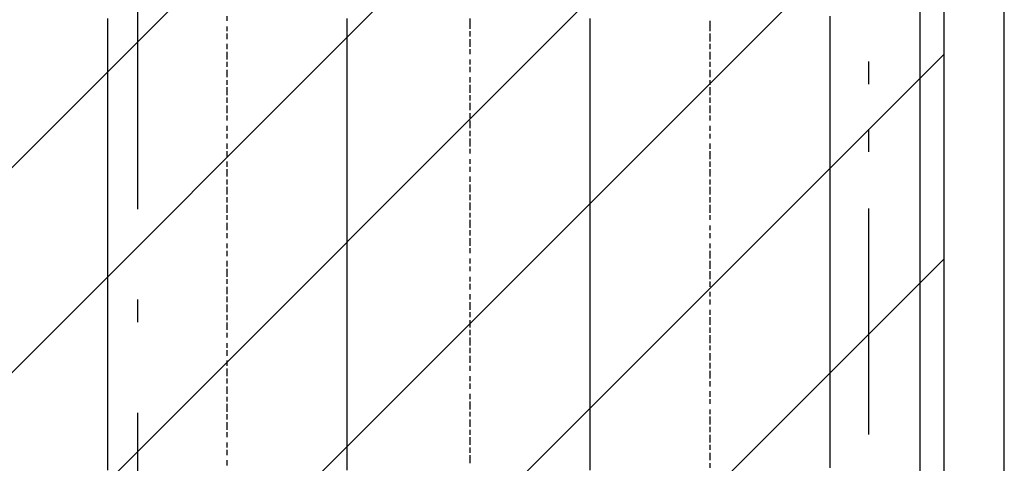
# Model space of a CAD drawing. Extents: x 997 to 109698, y 921 to 94021.
# Tile 637 of 656: x 35290 to 36923, y 49287 to 50023. Entities that reach past the tile are written whole.
import ezdxf

# ---------------------------------------------------------------- set-up
doc = ezdxf.new("R2010")
doc.units = 0
doc.header["$MEASUREMENT"] = 0
for name, color, linetype in [('12', 7, 'CONTINUOUS'), ('28', 7, 'CONTINUOUS'), ('40', 7, 'CONTINUOUS')]:
    doc.layers.add(name, color=color, linetype=linetype)

msp = doc.modelspace()

# ---------------------------------------------------------------- linework, layer by layer
at = {"layer": '12', "color": 5}
for p, q in [((35435.630503, 50015.563401), (35435.630503, 50024.563401)), ((35832.630503, 50015.563401), (35832.630503, 50024.563401)), ((36235.630503, 50011.563401), (36235.630503, 50024.563401)), ((36633.630503, 50020.563401), (36633.630503, 50028.563401)), ((35435.630503, 50007.563401), (35435.630503, 50015.563401)), ((35435.630503, 49994.563401), (35435.630503, 50007.563401)), ((35832.630503, 50007.563401), (35832.630503, 50015.563401)), ((35832.630503, 49994.563401), (35832.630503, 50007.563401)), ((36235.630503, 50003.563401), (36235.630503, 50011.563401)), ((36633.630503, 50007.563401), (36633.630503, 50020.563401)), ((36633.630503, 49999.563401), (36633.630503, 50007.563401)), ((35435.630503, 49986.563401), (35435.630503, 49994.563401)), ((35832.630503, 49986.563401), (35832.630503, 49994.563401)), ((36235.630503, 49994.563401), (36235.630503, 50003.563401)), ((36235.630503, 49982.563401), (36235.630503, 49994.563401)), ((36633.630503, 49990.563401), (36633.630503, 49999.563401)), ((36633.630503, 49977.563401), (36633.630503, 49990.563401)), ((35435.630503, 49977.563401), (35435.630503, 49986.563401)), ((35435.630503, 49965.563401), (35435.630503, 49977.563401)), ((35832.630503, 49977.563401), (35832.630503, 49986.563401)), ((35832.630503, 49965.563401), (35832.630503, 49977.563401)), ((36235.630503, 49973.563401), (36235.630503, 49982.563401)), ((36633.630503, 49969.563401), (36633.630503, 49977.563401)), ((35435.630503, 49956.563401), (35435.630503, 49965.563401)), ((35832.630503, 49956.563401), (35832.630503, 49965.563401)), ((36235.630503, 49965.563401), (36235.630503, 49973.563401)), ((36235.630503, 49952.563401), (36235.630503, 49965.563401)), ((36633.630503, 49956.563401), (36633.630503, 49969.563401)), ((35435.630503, 49948.563401), (35435.630503, 49956.563401)), ((35435.630503, 49935.563401), (35435.630503, 49948.563401)), ((35832.630503, 49948.563401), (35832.630503, 49956.563401)), ((35832.630503, 49935.563401), (35832.630503, 49948.563401)), ((36235.630503, 49944.563401), (36235.630503, 49952.563401)), ((36235.630503, 49935.563401), (36235.630503, 49944.563401)), ((36633.630503, 49948.563401), (36633.630503, 49956.563401)), ((36633.630503, 49939.563401), (36633.630503, 49948.563401)), ((35435.630503, 49927.563401), (35435.630503, 49935.563401)), ((35435.630503, 49914.563401), (35435.630503, 49927.563401)), ((35832.630503, 49927.563401), (35832.630503, 49935.563401)), ((35832.630503, 49914.563401), (35832.630503, 49927.563401)), ((36235.630503, 49922.563401), (36235.630503, 49935.563401)), ((36633.630503, 49927.563401), (36633.630503, 49939.563401)), ((36633.630503, 49918.563401), (36633.630503, 49927.563401)), ((35435.630503, 49905.563401), (35435.630503, 49914.563401)), ((35832.630503, 49905.563401), (35832.630503, 49914.563401)), ((36235.630503, 49914.563401), (36235.630503, 49922.563401)), ((36235.630503, 49901.563401), (36235.630503, 49914.563401)), ((36633.630503, 49910.563401), (36633.630503, 49918.563401)), ((36633.630503, 49897.563401), (36633.630503, 49910.563401)), ((35435.630503, 49897.563401), (35435.630503, 49905.563401)), ((35435.630503, 49884.563401), (35435.630503, 49897.563401)), ((35832.630503, 49897.563401), (35832.630503, 49905.563401)), ((35832.630503, 49884.563401), (35832.630503, 49897.563401)), ((36235.630503, 49893.563401), (36235.630503, 49901.563401)), ((36235.630503, 49884.563401), (36235.630503, 49893.563401)), ((36633.630503, 49888.563401), (36633.630503, 49897.563401)), ((35435.630503, 49876.563401), (35435.630503, 49884.563401)), ((35435.630503, 49867.563401), (35435.630503, 49876.563401)), ((35832.630503, 49876.563401), (35832.630503, 49884.563401)), ((35832.630503, 49867.563401), (35832.630503, 49876.563401)), ((36235.630503, 49872.563401), (36235.630503, 49884.563401)), ((36633.630503, 49880.563401), (36633.630503, 49888.563401)), ((36633.630503, 49867.563401), (36633.630503, 49880.563401)), ((35435.630503, 49855.563401), (35435.630503, 49867.563401)), ((35832.630503, 49855.563401), (35832.630503, 49867.563401)), ((36235.630503, 49863.563401), (36235.630503, 49872.563401)), ((36235.630503, 49855.563401), (36235.630503, 49863.563401)), ((36633.630503, 49859.563401), (36633.630503, 49867.563401)), ((36633.630503, 49846.563401), (36633.630503, 49859.563401)), ((35435.630503, 49846.563401), (35435.630503, 49855.563401)), ((35435.630503, 49838.563401), (35435.630503, 49846.563401)), ((35832.630503, 49846.563401), (35832.630503, 49855.563401)), ((35832.630503, 49838.563401), (35832.630503, 49846.563401)), ((36235.630503, 49842.563401), (36235.630503, 49855.563401)), ((36633.630503, 49838.563401), (36633.630503, 49846.563401)), ((35435.630503, 49825.563401), (35435.630503, 49838.563401)), ((35832.630503, 49825.563401), (35832.630503, 49838.563401)), ((36235.630503, 49833.563401), (36235.630503, 49842.563401)), ((36235.630503, 49825.563401), (36235.630503, 49833.563401)), ((36633.630503, 49829.563401), (36633.630503, 49838.563401)), ((36633.630503, 49817.563401), (36633.630503, 49829.563401)), ((35435.630503, 49817.563401), (35435.630503, 49825.563401)), ((35435.630503, 49804.563401), (35435.630503, 49817.563401)), ((35832.630503, 49817.563401), (35832.630503, 49825.563401)), ((35832.630503, 49804.563401), (35832.630503, 49817.563401)), ((36235.630503, 49812.563401), (36235.630503, 49825.563401)), ((36235.630503, 49804.563401), (36235.630503, 49812.563401)), ((36633.630503, 49808.563401), (36633.630503, 49817.563401)), ((35435.630503, 49795.563401), (35435.630503, 49804.563401)), ((35435.630503, 49787.563401), (35435.630503, 49795.563401)), ((35832.630503, 49795.563401), (35832.630503, 49804.563401)), ((35832.630503, 49787.563401), (35832.630503, 49795.563401)), ((36235.630503, 49795.563401), (36235.630503, 49804.563401)), ((36235.630503, 49787.563401), (36235.630503, 49795.563401)), ((36633.630503, 49800.563401), (36633.630503, 49808.563401)), ((36633.630503, 49787.563401), (36633.630503, 49800.563401)), ((35435.630503, 49774.563401), (35435.630503, 49787.563401)), ((35832.630503, 49774.563401), (35832.630503, 49787.563401)), ((36235.630503, 49774.563401), (36235.630503, 49787.563401)), ((36633.630503, 49778.563401), (36633.630503, 49787.563401)), ((36633.630503, 49770.563401), (36633.630503, 49778.563401)), ((35435.630503, 49766.563401), (35435.630503, 49774.563401)), ((35435.630503, 49757.563401), (35435.630503, 49766.563401)), ((35832.630503, 49766.563401), (35832.630503, 49774.563401)), ((35832.630503, 49757.563401), (35832.630503, 49766.563401)), ((36235.630503, 49766.563401), (36235.630503, 49774.563401)), ((36235.630503, 49757.563401), (36235.630503, 49766.563401)), ((36633.630503, 49757.563401), (36633.630503, 49770.563401)), ((35435.630503, 49745.563401), (35435.630503, 49757.563401)), ((35435.630503, 49736.563401), (35435.630503, 49745.563401)), ((35832.630503, 49745.563401), (35832.630503, 49757.563401)), ((35832.630503, 49736.563401), (35832.630503, 49745.563401)), ((36235.630503, 49745.563401), (36235.630503, 49757.563401)), ((36235.630503, 49736.563401), (36235.630503, 49745.563401)), ((36633.630503, 49749.563401), (36633.630503, 49757.563401)), ((36633.630503, 49740.563401), (36633.630503, 49749.563401)), ((35435.630503, 49728.563401), (35435.630503, 49736.563401)), ((35832.630503, 49728.563401), (35832.630503, 49736.563401)), ((36235.630503, 49728.563401), (36235.630503, 49736.563401)), ((36633.630503, 49728.563401), (36633.630503, 49740.563401)), ((35435.630503, 49715.563401), (35435.630503, 49728.563401)), ((35435.630503, 49706.563401), (35435.630503, 49715.563401)), ((35832.630503, 49715.563401), (35832.630503, 49728.563401)), ((35832.630503, 49706.563401), (35832.630503, 49715.563401)), ((36235.630503, 49715.563401), (36235.630503, 49728.563401)), ((36235.630503, 49706.563401), (36235.630503, 49715.563401)), ((36633.630503, 49719.563401), (36633.630503, 49728.563401)), ((36633.630503, 49706.563401), (36633.630503, 49719.563401)), ((35435.630503, 49694.563401), (35435.630503, 49706.563401)), ((35832.630503, 49694.563401), (35832.630503, 49706.563401)), ((36235.630503, 49694.563401), (36235.630503, 49706.563401)), ((36633.630503, 49698.563401), (36633.630503, 49706.563401)), ((36633.630503, 49690.563401), (36633.630503, 49698.563401)), ((35435.630503, 49685.563401), (35435.630503, 49694.563401)), ((35435.630503, 49677.563401), (35435.630503, 49685.563401)), ((35832.630503, 49685.563401), (35832.630503, 49694.563401)), ((35832.630503, 49677.563401), (35832.630503, 49685.563401)), ((36235.630503, 49685.563401), (36235.630503, 49694.563401)), ((36235.630503, 49677.563401), (36235.630503, 49685.563401)), ((36633.630503, 49677.563401), (36633.630503, 49690.563401)), ((35435.630503, 49664.563401), (35435.630503, 49677.563401)), ((35435.630503, 49656.563401), (35435.630503, 49664.563401)), ((35832.630503, 49664.563401), (35832.630503, 49677.563401)), ((35832.630503, 49656.563401), (35832.630503, 49664.563401)), ((36235.630503, 49664.563401), (36235.630503, 49677.563401)), ((36235.630503, 49656.563401), (36235.630503, 49664.563401)), ((36633.630503, 49668.563401), (36633.630503, 49677.563401)), ((36633.630503, 49660.563401), (36633.630503, 49668.563401)), ((35435.630503, 49647.563401), (35435.630503, 49656.563401)), ((35435.630503, 49635.563401), (35435.630503, 49647.563401)), ((35832.630503, 49647.563401), (35832.630503, 49656.563401)), ((35832.630503, 49635.563401), (35832.630503, 49647.563401)), ((36235.630503, 49647.563401), (36235.630503, 49656.563401)), ((36235.630503, 49635.563401), (36235.630503, 49647.563401)), ((36633.630503, 49647.563401), (36633.630503, 49660.563401)), ((36633.630503, 49639.563401), (36633.630503, 49647.563401)), ((35435.630503, 49626.563401), (35435.630503, 49635.563401)), ((35832.630503, 49626.563401), (35832.630503, 49635.563401)), ((36235.630503, 49626.563401), (36235.630503, 49635.563401)), ((36633.630503, 49630.563401), (36633.630503, 49639.563401)), ((35435.630503, 49618.563401), (35435.630503, 49626.563401)), ((35435.630503, 49605.563401), (35435.630503, 49618.563401)), ((35832.630503, 49618.563401), (35832.630503, 49626.563401)), ((35832.630503, 49605.563401), (35832.630503, 49618.563401)), ((36235.630503, 49618.563401), (36235.630503, 49626.563401)), ((36235.630503, 49605.563401), (36235.630503, 49618.563401)), ((36633.630503, 49618.563401), (36633.630503, 49630.563401)), ((36633.630503, 49609.563401), (36633.630503, 49618.563401)), ((35435.630503, 49596.563401), (35435.630503, 49605.563401)), ((35832.630503, 49596.563401), (35832.630503, 49605.563401)), ((36235.630503, 49596.563401), (36235.630503, 49605.563401)), ((36633.630503, 49596.563401), (36633.630503, 49609.563401)), ((35435.630503, 49588.563401), (35435.630503, 49596.563401)), ((35435.630503, 49575.563401), (35435.630503, 49588.563401)), ((35832.630503, 49584.563401), (35832.630503, 49596.563401)), ((35832.630503, 49575.563401), (35832.630503, 49584.563401)), ((36235.630503, 49584.563401), (36235.630503, 49596.563401)), ((36235.630503, 49575.563401), (36235.630503, 49584.563401)), ((36633.630503, 49588.563401), (36633.630503, 49596.563401)), ((36633.630503, 49579.563401), (36633.630503, 49588.563401)), ((35435.630503, 49567.563401), (35435.630503, 49575.563401)), ((35435.630503, 49554.563401), (35435.630503, 49567.563401)), ((35832.630503, 49567.563401), (35832.630503, 49575.563401)), ((35832.630503, 49554.563401), (35832.630503, 49567.563401)), ((36235.630503, 49567.563401), (36235.630503, 49575.563401)), ((36235.630503, 49554.563401), (36235.630503, 49567.563401)), ((36633.630503, 49567.563401), (36633.630503, 49579.563401)), ((36633.630503, 49558.563401), (36633.630503, 49567.563401)), ((35435.630503, 49546.563401), (35435.630503, 49554.563401)), ((35832.630503, 49546.563401), (35832.630503, 49554.563401)), ((36235.630503, 49546.563401), (36235.630503, 49554.563401)), ((36633.630503, 49550.563401), (36633.630503, 49558.563401)), ((36633.630503, 49537.563401), (36633.630503, 49550.563401)), ((35435.630503, 49537.563401), (35435.630503, 49546.563401)), ((35435.630503, 49524.563401), (35435.630503, 49537.563401)), ((35832.630503, 49537.563401), (35832.630503, 49546.563401)), ((35832.630503, 49524.563401), (35832.630503, 49537.563401)), ((36235.630503, 49537.563401), (36235.630503, 49546.563401)), ((36235.630503, 49524.563401), (36235.630503, 49537.563401)), ((36633.630503, 49529.563401), (36633.630503, 49537.563401)), ((35435.630503, 49516.563401), (35435.630503, 49524.563401)), ((35435.630503, 49508.563401), (35435.630503, 49516.563401)), ((35832.630503, 49516.563401), (35832.630503, 49524.563401)), ((35832.630503, 49508.563401), (35832.630503, 49516.563401)), ((36235.630503, 49516.563401), (36235.630503, 49524.563401)), ((36235.630503, 49508.563401), (36235.630503, 49516.563401)), ((36633.630503, 49520.563401), (36633.630503, 49529.563401)), ((36633.630503, 49508.563401), (36633.630503, 49520.563401)), ((35435.630503, 49495.563401), (35435.630503, 49508.563401)), ((35832.630503, 49495.563401), (35832.630503, 49508.563401)), ((36235.630503, 49495.563401), (36235.630503, 49508.563401)), ((36633.630503, 49499.563401), (36633.630503, 49508.563401)), ((35435.630503, 49486.563401), (35435.630503, 49495.563401)), ((35435.630503, 49478.563401), (35435.630503, 49486.563401)), ((35832.630503, 49486.563401), (35832.630503, 49495.563401)), ((35832.630503, 49474.563401), (35832.630503, 49486.563401)), ((36235.630503, 49486.563401), (36235.630503, 49495.563401)), ((36235.630503, 49474.563401), (36235.630503, 49486.563401)), ((36633.630503, 49486.563401), (36633.630503, 49499.563401)), ((36633.630503, 49478.563401), (36633.630503, 49486.563401)), ((35435.630503, 49465.563401), (35435.630503, 49478.563401)), ((35832.630503, 49465.563401), (35832.630503, 49474.563401)), ((36235.630503, 49465.563401), (36235.630503, 49474.563401)), ((36633.630503, 49469.563401), (36633.630503, 49478.563401)), ((36633.630503, 49457.563401), (36633.630503, 49469.563401)), ((35435.630503, 49457.563401), (35435.630503, 49465.563401)), ((35435.630503, 49444.563401), (35435.630503, 49457.563401)), ((35832.630503, 49457.563401), (35832.630503, 49465.563401)), ((35832.630503, 49444.563401), (35832.630503, 49457.563401)), ((36235.630503, 49457.563401), (36235.630503, 49465.563401)), ((36235.630503, 49444.563401), (36235.630503, 49457.563401)), ((36633.630503, 49448.563401), (36633.630503, 49457.563401)), ((35435.630503, 49436.563401), (35435.630503, 49444.563401)), ((35435.630503, 49427.563401), (35435.630503, 49436.563401)), ((35832.630503, 49436.563401), (35832.630503, 49444.563401)), ((35832.630503, 49427.563401), (35832.630503, 49436.563401)), ((36235.630503, 49436.563401), (36235.630503, 49444.563401)), ((36235.630503, 49427.563401), (36235.630503, 49436.563401)), ((36633.630503, 49440.563401), (36633.630503, 49448.563401)), ((36633.630503, 49427.563401), (36633.630503, 49440.563401)), ((35435.630503, 49414.563401), (35435.630503, 49427.563401)), ((35832.630503, 49414.563401), (35832.630503, 49427.563401)), ((36235.630503, 49414.563401), (36235.630503, 49427.563401)), ((36633.630503, 49419.563401), (36633.630503, 49427.563401)), ((36633.630503, 49410.563401), (36633.630503, 49419.563401)), ((35435.630503, 49406.563401), (35435.630503, 49414.563401)), ((35435.630503, 49397.563401), (35435.630503, 49406.563401)), ((35832.630503, 49406.563401), (35832.630503, 49414.563401)), ((35832.630503, 49397.563401), (35832.630503, 49406.563401)), ((36235.630503, 49406.563401), (36235.630503, 49414.563401)), ((36235.630503, 49397.563401), (36235.630503, 49406.563401)), ((36633.630503, 49397.563401), (36633.630503, 49410.563401)), ((35435.630503, 49385.563401), (35435.630503, 49397.563401)), ((35832.630503, 49385.563401), (35832.630503, 49397.563401)), ((36235.630503, 49385.563401), (36235.630503, 49397.563401)), ((36633.630503, 49389.563401), (36633.630503, 49397.563401)), ((36633.630503, 49376.563401), (36633.630503, 49389.563401)), ((35435.630503, 49376.563401), (35435.630503, 49385.563401)), ((35435.630503, 49368.563401), (35435.630503, 49376.563401)), ((35832.630503, 49376.563401), (35832.630503, 49385.563401)), ((35832.630503, 49368.563401), (35832.630503, 49376.563401)), ((36235.630503, 49376.563401), (36235.630503, 49385.563401)), ((36235.630503, 49364.563401), (36235.630503, 49376.563401)), ((36633.630503, 49368.563401), (36633.630503, 49376.563401)), ((35435.630503, 49355.563401), (35435.630503, 49368.563401)), ((35435.630503, 49347.563401), (35435.630503, 49355.563401)), ((35832.630503, 49355.563401), (35832.630503, 49368.563401)), ((35832.630503, 49347.563401), (35832.630503, 49355.563401)), ((36235.630503, 49355.563401), (36235.630503, 49364.563401)), ((36235.630503, 49347.563401), (36235.630503, 49355.563401)), ((36633.630503, 49359.563401), (36633.630503, 49368.563401)), ((36633.630503, 49347.563401), (36633.630503, 49359.563401)), ((35435.630503, 49334.563401), (35435.630503, 49347.563401)), ((35832.630503, 49334.563401), (35832.630503, 49347.563401)), ((36235.630503, 49334.563401), (36235.630503, 49347.563401)), ((36633.630503, 49338.563401), (36633.630503, 49347.563401)), ((36633.630503, 49330.563401), (36633.630503, 49338.563401)), ((35435.630503, 49326.563401), (35435.630503, 49334.563401)), ((35435.630503, 49317.563401), (35435.630503, 49326.563401)), ((35832.630503, 49326.563401), (35832.630503, 49334.563401)), ((35832.630503, 49317.563401), (35832.630503, 49326.563401)), ((36235.630503, 49326.563401), (36235.630503, 49334.563401)), ((36235.630503, 49317.563401), (36235.630503, 49326.563401)), ((36633.630503, 49317.563401), (36633.630503, 49330.563401)), ((35435.630503, 49304.563401), (35435.630503, 49317.563401)), ((35435.630503, 49296.563401), (35435.630503, 49304.563401)), ((35832.630503, 49304.563401), (35832.630503, 49317.563401)), ((35832.630503, 49296.563401), (35832.630503, 49304.563401)), ((36235.630503, 49304.563401), (36235.630503, 49317.563401)), ((36235.630503, 49296.563401), (36235.630503, 49304.563401)), ((36633.630503, 49309.563401), (36633.630503, 49317.563401)), ((36633.630503, 49300.563401), (36633.630503, 49309.563401)), ((35435.630503, 49287.563401), (35435.630503, 49296.563401)), ((35832.630503, 49287.563401), (35832.630503, 49296.563401)), ((36235.630503, 49287.563401), (36235.630503, 49296.563401)), ((36633.630503, 49287.563401), (36633.630503, 49300.563401)), ((35435.630503, 49275.563401), (35435.630503, 49287.563401)), ((35832.630503, 49275.563401), (35832.630503, 49287.563401)), ((36235.630503, 49275.563401), (36235.630503, 49287.563401)), ((36633.630503, 49279.563401), (36633.630503, 49287.563401))]:
    msp.add_line(p, q, dxfattribs=at)
at = {"layer": '12', "color": 1}
for p, q in [((35633.630503, 50020.563401), (35633.630503, 50028.563401)), ((36036.630503, 50011.563401), (36036.630503, 50024.563401)), ((35633.630503, 50003.563401), (35633.630503, 50011.563401)), ((36036.630503, 50007.563401), (36036.630503, 50011.563401)), ((36434.630503, 50011.563401), (36434.630503, 50020.563401)), ((36434.630503, 50003.563401), (36434.630503, 50011.563401)), ((35633.630503, 49990.563401), (35633.630503, 49999.563401)), ((36036.630503, 49994.563401), (36036.630503, 50003.563401)), ((36036.630503, 49977.563401), (36036.630503, 49990.563401)), ((36434.630503, 49986.563401), (36434.630503, 49999.563401)), ((35633.630503, 49973.563401), (35633.630503, 49982.563401)), ((36434.630503, 49973.563401), (36434.630503, 49982.563401)), ((35633.630503, 49956.563401), (35633.630503, 49969.563401)), ((36036.630503, 49965.563401), (36036.630503, 49973.563401)), ((36434.630503, 49956.563401), (36434.630503, 49969.563401)), ((35633.630503, 49944.563401), (35633.630503, 49952.563401)), ((36036.630503, 49948.563401), (36036.630503, 49956.563401)), ((36036.630503, 49935.563401), (36036.630503, 49944.563401)), ((36434.630503, 49944.563401), (36434.630503, 49952.563401)), ((35633.630503, 49927.563401), (35633.630503, 49939.563401)), ((36036.630503, 49918.563401), (36036.630503, 49927.563401)), ((36434.630503, 49927.563401), (36434.630503, 49939.563401)), ((35633.630503, 49914.563401), (35633.630503, 49922.563401)), ((35633.630503, 49897.563401), (35633.630503, 49910.563401)), ((36036.630503, 49901.563401), (36036.630503, 49914.563401)), ((36434.630503, 49914.563401), (36434.630503, 49922.563401)), ((36434.630503, 49897.563401), (36434.630503, 49910.563401)), ((35633.630503, 49884.563401), (35633.630503, 49893.563401)), ((36036.630503, 49888.563401), (36036.630503, 49897.563401)), ((36434.630503, 49884.563401), (36434.630503, 49893.563401)), ((35633.630503, 49867.563401), (35633.630503, 49880.563401)), ((36036.630503, 49872.563401), (36036.630503, 49884.563401)), ((36434.630503, 49867.563401), (36434.630503, 49880.563401)), ((35633.630503, 49855.563401), (35633.630503, 49863.563401)), ((36036.630503, 49859.563401), (36036.630503, 49867.563401)), ((36434.630503, 49855.563401), (36434.630503, 49863.563401)), ((35633.630503, 49838.563401), (35633.630503, 49846.563401)), ((36036.630503, 49842.563401), (36036.630503, 49855.563401)), ((36434.630503, 49838.563401), (36434.630503, 49846.563401)), ((35633.630503, 49825.563401), (35633.630503, 49833.563401)), ((36036.630503, 49829.563401), (36036.630503, 49838.563401)), ((36434.630503, 49825.563401), (36434.630503, 49833.563401)), ((35633.630503, 49808.563401), (35633.630503, 49817.563401)), ((36036.630503, 49812.563401), (36036.630503, 49825.563401)), ((36434.630503, 49808.563401), (36434.630503, 49817.563401)), ((35633.630503, 49795.563401), (35633.630503, 49804.563401)), ((36036.630503, 49800.563401), (36036.630503, 49808.563401)), ((36434.630503, 49791.563401), (36434.630503, 49804.563401)), ((35633.630503, 49778.563401), (35633.630503, 49787.563401)), ((36036.630503, 49783.563401), (36036.630503, 49791.563401)), ((36036.630503, 49770.563401), (36036.630503, 49778.563401)), ((36434.630503, 49778.563401), (36434.630503, 49787.563401)), ((35633.630503, 49762.563401), (35633.630503, 49774.563401)), ((36036.630503, 49753.563401), (36036.630503, 49762.563401)), ((36434.630503, 49762.563401), (36434.630503, 49774.563401)), ((35633.630503, 49749.563401), (35633.630503, 49757.563401)), ((35633.630503, 49732.563401), (35633.630503, 49745.563401)), ((36036.630503, 49736.563401), (36036.630503, 49749.563401)), ((36434.630503, 49749.563401), (36434.630503, 49757.563401)), ((36434.630503, 49732.563401), (36434.630503, 49745.563401)), ((36036.630503, 49723.563401), (36036.630503, 49732.563401)), ((35633.630503, 49719.563401), (35633.630503, 49728.563401)), ((35633.630503, 49702.563401), (35633.630503, 49715.563401)), ((36036.630503, 49706.563401), (36036.630503, 49719.563401)), ((36434.630503, 49719.563401), (36434.630503, 49728.563401)), ((36434.630503, 49702.563401), (36434.630503, 49715.563401)), ((35633.630503, 49690.563401), (35633.630503, 49698.563401)), ((36036.630503, 49694.563401), (36036.630503, 49702.563401)), ((36434.630503, 49690.563401), (36434.630503, 49698.563401)), ((35633.630503, 49673.563401), (35633.630503, 49685.563401)), ((36036.630503, 49677.563401), (36036.630503, 49690.563401)), ((36434.630503, 49673.563401), (36434.630503, 49681.563401)), ((35633.630503, 49660.563401), (35633.630503, 49668.563401)), ((36036.630503, 49664.563401), (36036.630503, 49673.563401)), ((36434.630503, 49660.563401), (36434.630503, 49668.563401)), ((35633.630503, 49643.563401), (35633.630503, 49651.563401)), ((36036.630503, 49647.563401), (36036.630503, 49660.563401)), ((36434.630503, 49643.563401), (36434.630503, 49651.563401)), ((35633.630503, 49630.563401), (35633.630503, 49639.563401)), ((36036.630503, 49635.563401), (36036.630503, 49643.563401)), ((36434.630503, 49626.563401), (36434.630503, 49639.563401)), ((35633.630503, 49613.563401), (35633.630503, 49622.563401)), ((36036.630503, 49618.563401), (36036.630503, 49626.563401)), ((36434.630503, 49613.563401), (36434.630503, 49622.563401)), ((35633.630503, 49596.563401), (35633.630503, 49609.563401)), ((36036.630503, 49605.563401), (36036.630503, 49613.563401)), ((36434.630503, 49609.563401), (36434.630503, 49613.563401)), ((36434.630503, 49592.563401), (36434.630503, 49605.563401)), ((35633.630503, 49584.563401), (35633.630503, 49592.563401)), ((36036.630503, 49588.563401), (36036.630503, 49596.563401)), ((36036.630503, 49575.563401), (36036.630503, 49584.563401)), ((36434.630503, 49579.563401), (36434.630503, 49588.563401)), ((35633.630503, 49567.563401), (35633.630503, 49579.563401)), ((36036.630503, 49558.563401), (36036.630503, 49567.563401)), ((36434.630503, 49563.563401), (36434.630503, 49571.563401)), ((35633.630503, 49554.563401), (35633.630503, 49563.563401)), ((35633.630503, 49537.563401), (35633.630503, 49550.563401)), ((36036.630503, 49541.563401), (36036.630503, 49554.563401)), ((36434.630503, 49550.563401), (36434.630503, 49558.563401)), ((35633.630503, 49524.563401), (35633.630503, 49533.563401)), ((36036.630503, 49529.563401), (36036.630503, 49537.563401)), ((36434.630503, 49533.563401), (36434.630503, 49541.563401)), ((35633.630503, 49508.563401), (35633.630503, 49520.563401)), ((36036.630503, 49512.563401), (36036.630503, 49524.563401)), ((36434.630503, 49516.563401), (36434.630503, 49529.563401)), ((35633.630503, 49495.563401), (35633.630503, 49503.563401)), ((36036.630503, 49499.563401), (36036.630503, 49508.563401)), ((36434.630503, 49503.563401), (36434.630503, 49512.563401)), ((35633.630503, 49478.563401), (35633.630503, 49486.563401)), ((36036.630503, 49482.563401), (36036.630503, 49495.563401)), ((36434.630503, 49486.563401), (36434.630503, 49499.563401)), ((35633.630503, 49465.563401), (35633.630503, 49474.563401)), ((36036.630503, 49469.563401), (36036.630503, 49478.563401)), ((36434.630503, 49474.563401), (36434.630503, 49482.563401)), ((36434.630503, 49457.563401), (36434.630503, 49469.563401)), ((35633.630503, 49448.563401), (35633.630503, 49457.563401)), ((36036.630503, 49453.563401), (36036.630503, 49465.563401)), ((36434.630503, 49444.563401), (36434.630503, 49453.563401)), ((35633.630503, 49431.563401), (35633.630503, 49444.563401)), ((36036.630503, 49440.563401), (36036.630503, 49448.563401)), ((36434.630503, 49427.563401), (36434.630503, 49440.563401)), ((35633.630503, 49419.563401), (35633.630503, 49427.563401)), ((36036.630503, 49423.563401), (36036.630503, 49431.563401)), ((36036.630503, 49410.563401), (36036.630503, 49419.563401)), ((36434.630503, 49414.563401), (36434.630503, 49423.563401)), ((35633.630503, 49402.563401), (35633.630503, 49414.563401)), ((36036.630503, 49393.563401), (36036.630503, 49402.563401)), ((36434.630503, 49397.563401), (36434.630503, 49406.563401)), ((35633.630503, 49389.563401), (35633.630503, 49397.563401)), ((36036.630503, 49376.563401), (36036.630503, 49389.563401)), ((36434.630503, 49385.563401), (36434.630503, 49393.563401)), ((35633.630503, 49372.563401), (35633.630503, 49385.563401)), ((36036.630503, 49364.563401), (36036.630503, 49372.563401)), ((36434.630503, 49368.563401), (36434.630503, 49376.563401)), ((35633.630503, 49359.563401), (35633.630503, 49368.563401)), ((35633.630503, 49342.563401), (35633.630503, 49355.563401)), ((36036.630503, 49347.563401), (36036.630503, 49359.563401)), ((36434.630503, 49351.563401), (36434.630503, 49364.563401)), ((35633.630503, 49330.563401), (35633.630503, 49338.563401)), ((36036.630503, 49334.563401), (36036.630503, 49342.563401)), ((36434.630503, 49338.563401), (36434.630503, 49347.563401)), ((35633.630503, 49313.563401), (35633.630503, 49321.563401)), ((36036.630503, 49317.563401), (36036.630503, 49330.563401)), ((36434.630503, 49321.563401), (36434.630503, 49334.563401)), ((35633.630503, 49300.563401), (35633.630503, 49309.563401)), ((36036.630503, 49304.563401), (36036.630503, 49313.563401)), ((36434.630503, 49309.563401), (36434.630503, 49317.563401)), ((36434.630503, 49292.563401), (36434.630503, 49304.563401)), ((35633.630503, 49283.563401), (35633.630503, 49292.563401)), ((36036.630503, 49287.563401), (36036.630503, 49300.563401)), ((36434.630503, 49279.563401), (36434.630503, 49287.563401))]:
    msp.add_line(p, q, dxfattribs=at)
at = {"layer": '28', "color": 2}
for p, q in [((20870.307222, 35370.953237), (36822.636205, 51323.282221)), ((21209.718477, 35370.953237), (36822.636205, 50983.870966)), ((21549.129732, 35370.953237), (36822.636205, 50644.459711)), ((21888.540987, 35370.953237), (36822.636205, 50305.048456)), ((22227.952242, 35370.953237), (36822.636205, 49965.637201)), ((22567.363497, 35370.953237), (36822.636205, 49626.225946))]:
    msp.add_line(p, q, dxfattribs=at)
at = {"layer": '28', "color": 4}
for p, q in [((35485.630503, 49708.563401), (35485.630503, 50083.563401)), ((35485.630503, 48996.063401), (35485.630503, 49371.063401))]:
    msp.add_line(p, q, dxfattribs=at)
at = {"layer": '28', "color": 4, "linetype": 'Continuous'}
msp.add_line((35485.630503, 49521.063401), (35485.630503, 49558.563401), dxfattribs=at)
at = {"layer": '40', "color": 8, "linetype": 'Continuous'}
for p, q in [((36782.636205, 51560.954237), (36782.636205, 48360.954237)), ((36822.636205, 48360.954237), (36822.636205, 51560.954237)), ((36922.636205, 48360.954237), (36922.636205, 51560.954237)), ((36697.636205, 49953.454238), (36697.636205, 49915.954238)), ((36697.636205, 49840.954238), (36697.636205, 49803.454238)), ((36697.636205, 49709.704238), (36697.636205, 49334.704238))]:
    msp.add_line(p, q, dxfattribs=at)

doc.saveas('drawing.dxf')
